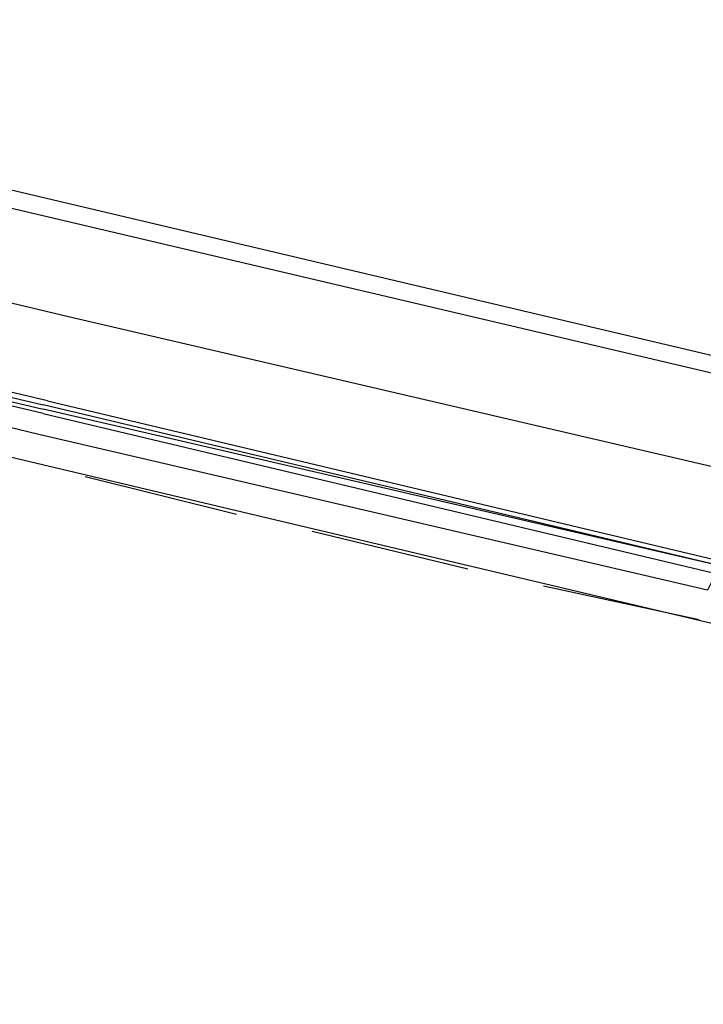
# Model space of a CAD drawing. Header units: feet. Extents: x -79 to 198, y -22 to 181.
# Tile 301 of 318: x 112.3 to 114.47, y 145.37 to 148.49. Entities that reach past the tile are written whole.
import ezdxf

# ---------------------------------------------------------------- set-up
doc = ezdxf.new("R2010")
doc.units = ezdxf.units.FT
doc.layers.add('A-LINEA', color=7, linetype='CONTINUOUS')

msp = doc.modelspace()

# ---------------------------------------------------------------- linework, layer by layer
at = {"layer": 'A-LINEA'}
for p, q in [((110.7333, 148.2578), (118.9467, 146.3244)), ((112.36, 147.1778), (110.7333, 147.5644)), ((110.56, 147.5111), (118.7733, 145.5644)), ((112.5067, 147.0444), (112.9867, 146.9244)), ((113.2267, 146.8711), (113.72, 146.7511)), ((113.96, 146.6978), (114.4533, 146.5911))]:
    msp.add_line(p, q, dxfattribs=at)
for points in [[(108.6533, 156.8844), (107, 149.8844), (110.5733, 149.0444), (110.4133, 148.3911), (124.3067, 145.1111)], [(110.4133, 148.3911), (124.3067, 145.1111), (120.72, 129.9644)], [(110.6667, 147.9778), (112.4533, 147.5511), (114.5733, 147.0578)], [(112.3867, 147.2844), (110.6933, 147.6844), (110.68, 147.6844), (110.68, 147.6711), (112.3733, 147.2711)], [(112.3733, 147.2444), (110.68, 147.6444), (110.68, 147.6578), (112.3733, 147.2578)], [(112.3867, 147.2844), (114.5733, 146.7644), (114.5733, 146.7511), (114.56, 146.7511), (112.3733, 147.2711)], [(112.3733, 147.2444), (114.56, 146.7244), (114.56, 146.7378), (114.56, 146.7511), (112.3733, 147.2578)], [(114.4933, 146.7111), (114.4933, 146.7111), (114.48, 146.6844), (112.36, 147.1778)]]:
    msp.add_lwpolyline(points, dxfattribs=at)

doc.saveas('drawing.dxf')
